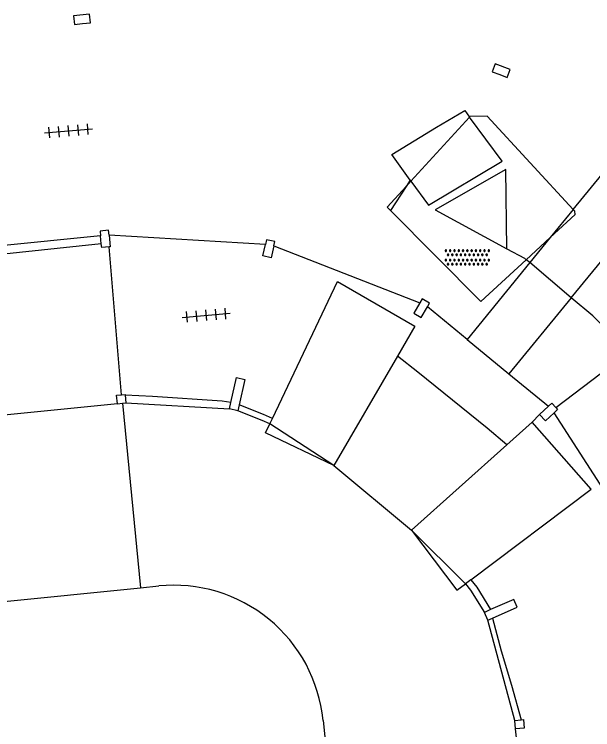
# Model space of a CAD drawing. Extents: x 131000 to 133013, y 393000 to 396501.
# Drawn here: x 132801.18 to 132828.14, y 394966.7 to 395000.05 of the extents above; entities that cross this region are included whole.
import ezdxf

# ---------------------------------------------------------------- set-up
doc = ezdxf.new("R2010")
doc.units = 0
for name, color, linetype in [('gg-afsc-hekwerk', 7, 'Continuous'), ('gg-bbg-luifel en loopbrug', 7, 'Continuous'), ('gg-bbg-overig bouwwerk', 7, 'Continuous'), ('gg-bbg-pilaar overkapping', 7, 'Continuous'), ('gg-knt-verharding', 7, 'Continuous'), ('gg-kwrk-betonelement', 7, 'Continuous'), ('gt-symb-kolk', 7, 'Continuous'), ('gt-symb-overige verharding', 7, 'Continuous'), ('gt-symb-tegel verharding', 7, 'Continuous')]:
    doc.layers.add(name, color=color, linetype=linetype)

# ---------------------------------------------------------------- blocks, each defined once
blk = doc.blocks.new('gt0-TEG1')
at = {"layer": 'gt-symb-tegel verharding'}
for p, q in [((-1.125, 0), (1.125, 0)), ((-0.9, -0.25), (-0.9, 0.25)), ((-0.45, -0.25), (-0.45, 0.25)), ((0, -0.25), (0, 0.25)), ((0.45, -0.25), (0.45, 0.25)), ((0.9, -0.25), (0.9, 0.25))]:
    blk.add_line(p, q, dxfattribs=at)
blk = doc.blocks.new('gt0-KOLK')
at = {"layer": 'gt-symb-kolk'}
blk.add_lwpolyline([(0, 0), (0.375, 0), (0.375, 0.4), (-0.375, 0.4), (-0.375, 0), (0, 0)], dxfattribs=at)
blk = doc.blocks.new('gt0-OVH')
at = {"layer": 'gt-symb-overige verharding'}
for points in [[(-0.972, 0.298), (-0.967, 0.308), (-0.965, 0.319), (-0.966, 0.33), (-0.971, 0.34), (-0.978, 0.348), (-0.988, 0.353), (-0.999, 0.355), (-1.01, 0.354), (-1.02, 0.349), (-1.028, 0.342), (-1.033, 0.332), (-1.035, 0.321), (-1.034, 0.31), (-1.029, 0.3), (-1.022, 0.292), (-1.012, 0.287), (-1.001, 0.285), (-0.99, 0.286), (-0.98, 0.291)], [(-0.772, 0.298), (-0.767, 0.308), (-0.765, 0.319), (-0.766, 0.33), (-0.771, 0.34), (-0.778, 0.348), (-0.788, 0.353), (-0.799, 0.355), (-0.81, 0.354), (-0.82, 0.349), (-0.828, 0.342), (-0.833, 0.332), (-0.835, 0.321), (-0.834, 0.31), (-0.829, 0.3), (-0.822, 0.292), (-0.812, 0.287), (-0.801, 0.285), (-0.79, 0.286), (-0.78, 0.291)], [(-0.572, 0.298), (-0.567, 0.308), (-0.565, 0.319), (-0.566, 0.33), (-0.571, 0.34), (-0.578, 0.348), (-0.588, 0.353), (-0.599, 0.355), (-0.61, 0.354), (-0.62, 0.349), (-0.628, 0.342), (-0.633, 0.332), (-0.635, 0.321), (-0.634, 0.31), (-0.629, 0.3), (-0.622, 0.292), (-0.612, 0.287), (-0.601, 0.285), (-0.59, 0.286), (-0.58, 0.291)], [(-0.372, 0.298), (-0.367, 0.308), (-0.365, 0.319), (-0.366, 0.33), (-0.371, 0.34), (-0.378, 0.348), (-0.388, 0.353), (-0.399, 0.355), (-0.41, 0.354), (-0.42, 0.349), (-0.428, 0.342), (-0.433, 0.332), (-0.435, 0.321), (-0.434, 0.31), (-0.429, 0.3), (-0.422, 0.292), (-0.412, 0.287), (-0.401, 0.285), (-0.39, 0.286), (-0.38, 0.291)], [(-0.172, 0.298), (-0.167, 0.308), (-0.165, 0.319), (-0.166, 0.33), (-0.171, 0.34), (-0.178, 0.348), (-0.188, 0.353), (-0.199, 0.355), (-0.21, 0.354), (-0.22, 0.349), (-0.228, 0.342), (-0.233, 0.332), (-0.235, 0.321), (-0.234, 0.31), (-0.229, 0.3), (-0.222, 0.292), (-0.212, 0.287), (-0.201, 0.285), (-0.19, 0.286), (-0.18, 0.291)], [(0.028, 0.298), (0.033, 0.308), (0.035, 0.319), (0.034, 0.33), (0.029, 0.34), (0.022, 0.348), (0.012, 0.353), (0.001, 0.355), (-0.01, 0.354), (-0.02, 0.349), (-0.028, 0.342), (-0.033, 0.332), (-0.035, 0.321), (-0.034, 0.31), (-0.029, 0.3), (-0.022, 0.292), (-0.012, 0.287), (-0.001, 0.285), (0.01, 0.286), (0.02, 0.291)], [(0.228, 0.298), (0.233, 0.308), (0.235, 0.319), (0.234, 0.33), (0.229, 0.34), (0.222, 0.348), (0.212, 0.353), (0.201, 0.355), (0.19, 0.354), (0.18, 0.349), (0.172, 0.342), (0.167, 0.332), (0.165, 0.321), (0.166, 0.31), (0.171, 0.3), (0.178, 0.292), (0.188, 0.287), (0.199, 0.285), (0.21, 0.286), (0.22, 0.291)], [(0.428, 0.298), (0.433, 0.308), (0.435, 0.319), (0.434, 0.33), (0.429, 0.34), (0.422, 0.348), (0.412, 0.353), (0.401, 0.355), (0.39, 0.354), (0.38, 0.349), (0.372, 0.342), (0.367, 0.332), (0.365, 0.321), (0.366, 0.31), (0.371, 0.3), (0.378, 0.292), (0.388, 0.287), (0.399, 0.285), (0.41, 0.286), (0.42, 0.291)], [(0.628, 0.298), (0.633, 0.308), (0.635, 0.319), (0.634, 0.33), (0.629, 0.34), (0.622, 0.348), (0.612, 0.353), (0.601, 0.355), (0.59, 0.354), (0.58, 0.349), (0.572, 0.342), (0.567, 0.332), (0.565, 0.321), (0.566, 0.31), (0.571, 0.3), (0.578, 0.292), (0.588, 0.287), (0.599, 0.285), (0.61, 0.286), (0.62, 0.291)], [(0.828, 0.298), (0.833, 0.308), (0.835, 0.319), (0.834, 0.33), (0.829, 0.34), (0.822, 0.348), (0.812, 0.353), (0.801, 0.355), (0.79, 0.354), (0.78, 0.349), (0.772, 0.342), (0.767, 0.332), (0.765, 0.321), (0.766, 0.31), (0.771, 0.3), (0.778, 0.292), (0.788, 0.287), (0.799, 0.285), (0.81, 0.286), (0.82, 0.291)], [(1.028, 0.298), (1.033, 0.308), (1.035, 0.319), (1.034, 0.33), (1.029, 0.34), (1.022, 0.348), (1.012, 0.353), (1.001, 0.355), (0.99, 0.354), (0.98, 0.349), (0.972, 0.342), (0.967, 0.332), (0.965, 0.321), (0.966, 0.31), (0.971, 0.3), (0.978, 0.292), (0.988, 0.287), (0.999, 0.285), (1.01, 0.286), (1.02, 0.291)], [(-0.872, 0.106), (-0.867, 0.116), (-0.865, 0.126), (-0.866, 0.137), (-0.871, 0.147), (-0.878, 0.156), (-0.888, 0.161), (-0.899, 0.163), (-0.91, 0.162), (-0.92, 0.157), (-0.928, 0.15), (-0.933, 0.14), (-0.935, 0.129), (-0.934, 0.118), (-0.929, 0.108), (-0.922, 0.1), (-0.912, 0.095), (-0.901, 0.092), (-0.89, 0.094), (-0.88, 0.098)], [(-0.672, 0.106), (-0.667, 0.116), (-0.665, 0.126), (-0.666, 0.137), (-0.671, 0.147), (-0.678, 0.156), (-0.688, 0.161), (-0.699, 0.163), (-0.71, 0.162), (-0.72, 0.157), (-0.728, 0.15), (-0.733, 0.14), (-0.735, 0.129), (-0.734, 0.118), (-0.729, 0.108), (-0.722, 0.1), (-0.712, 0.095), (-0.701, 0.092), (-0.69, 0.094), (-0.68, 0.098)], [(-0.472, 0.106), (-0.467, 0.116), (-0.465, 0.126), (-0.466, 0.137), (-0.471, 0.147), (-0.478, 0.156), (-0.488, 0.161), (-0.499, 0.163), (-0.51, 0.162), (-0.52, 0.157), (-0.528, 0.15), (-0.533, 0.14), (-0.535, 0.129), (-0.534, 0.118), (-0.529, 0.108), (-0.522, 0.1), (-0.512, 0.095), (-0.501, 0.092), (-0.49, 0.094), (-0.48, 0.098)], [(-0.272, 0.106), (-0.267, 0.116), (-0.265, 0.126), (-0.266, 0.137), (-0.271, 0.147), (-0.278, 0.156), (-0.288, 0.161), (-0.299, 0.163), (-0.31, 0.162), (-0.32, 0.157), (-0.328, 0.15), (-0.333, 0.14), (-0.335, 0.129), (-0.334, 0.118), (-0.329, 0.108), (-0.322, 0.1), (-0.312, 0.095), (-0.301, 0.092), (-0.29, 0.094), (-0.28, 0.098)], [(-0.072, 0.106), (-0.067, 0.116), (-0.065, 0.126), (-0.066, 0.137), (-0.071, 0.147), (-0.078, 0.156), (-0.088, 0.161), (-0.099, 0.163), (-0.11, 0.162), (-0.12, 0.157), (-0.128, 0.15), (-0.133, 0.14), (-0.135, 0.129), (-0.134, 0.118), (-0.129, 0.108), (-0.122, 0.1), (-0.112, 0.095), (-0.101, 0.092), (-0.09, 0.094), (-0.08, 0.098)], [(0.128, 0.106), (0.133, 0.116), (0.135, 0.126), (0.134, 0.137), (0.129, 0.147), (0.122, 0.156), (0.112, 0.161), (0.101, 0.163), (0.09, 0.162), (0.08, 0.157), (0.072, 0.15), (0.067, 0.14), (0.065, 0.129), (0.066, 0.118), (0.071, 0.108), (0.078, 0.1), (0.088, 0.095), (0.099, 0.092), (0.11, 0.094), (0.12, 0.098)], [(0.328, 0.106), (0.333, 0.116), (0.335, 0.126), (0.334, 0.137), (0.329, 0.147), (0.322, 0.156), (0.312, 0.161), (0.301, 0.163), (0.29, 0.162), (0.28, 0.157), (0.272, 0.15), (0.267, 0.14), (0.265, 0.129), (0.266, 0.118), (0.271, 0.108), (0.278, 0.1), (0.288, 0.095), (0.299, 0.092), (0.31, 0.094), (0.32, 0.098)], [(0.528, 0.106), (0.533, 0.116), (0.535, 0.126), (0.534, 0.137), (0.529, 0.147), (0.522, 0.156), (0.512, 0.161), (0.501, 0.163), (0.49, 0.162), (0.48, 0.157), (0.472, 0.15), (0.467, 0.14), (0.465, 0.129), (0.466, 0.118), (0.471, 0.108), (0.478, 0.1), (0.488, 0.095), (0.499, 0.092), (0.51, 0.094), (0.52, 0.098)], [(0.728, 0.106), (0.733, 0.116), (0.735, 0.126), (0.734, 0.137), (0.729, 0.147), (0.722, 0.156), (0.712, 0.161), (0.701, 0.163), (0.69, 0.162), (0.68, 0.157), (0.672, 0.15), (0.667, 0.14), (0.665, 0.129), (0.666, 0.118), (0.671, 0.108), (0.678, 0.1), (0.688, 0.095), (0.699, 0.092), (0.71, 0.094), (0.72, 0.098)], [(0.928, 0.106), (0.933, 0.116), (0.935, 0.126), (0.934, 0.137), (0.929, 0.147), (0.922, 0.156), (0.912, 0.161), (0.901, 0.163), (0.89, 0.162), (0.88, 0.157), (0.872, 0.15), (0.867, 0.14), (0.865, 0.129), (0.866, 0.118), (0.871, 0.108), (0.878, 0.1), (0.888, 0.095), (0.899, 0.092), (0.91, 0.094), (0.92, 0.098)], [(-0.972, -0.142), (-0.967, -0.132), (-0.965, -0.121), (-0.966, -0.11), (-0.971, -0.1), (-0.978, -0.092), (-0.988, -0.087), (-0.999, -0.085), (-1.01, -0.086), (-1.02, -0.091), (-1.028, -0.098), (-1.033, -0.108), (-1.035, -0.119), (-1.034, -0.13), (-1.029, -0.14), (-1.022, -0.148), (-1.012, -0.153), (-1.001, -0.155), (-0.99, -0.154), (-0.98, -0.149)], [(-0.872, -0.334), (-0.867, -0.324), (-0.865, -0.314), (-0.866, -0.303), (-0.871, -0.293), (-0.878, -0.284), (-0.888, -0.279), (-0.899, -0.277), (-0.91, -0.278), (-0.92, -0.283), (-0.928, -0.29), (-0.933, -0.3), (-0.935, -0.311), (-0.934, -0.322), (-0.929, -0.332), (-0.922, -0.34), (-0.912, -0.345), (-0.901, -0.348), (-0.89, -0.346), (-0.88, -0.342)], [(-0.772, -0.142), (-0.767, -0.132), (-0.765, -0.121), (-0.766, -0.11), (-0.771, -0.1), (-0.778, -0.092), (-0.788, -0.087), (-0.799, -0.085), (-0.81, -0.086), (-0.82, -0.091), (-0.828, -0.098), (-0.833, -0.108), (-0.835, -0.119), (-0.834, -0.13), (-0.829, -0.14), (-0.822, -0.148), (-0.812, -0.153), (-0.801, -0.155), (-0.79, -0.154), (-0.78, -0.149)], [(-0.672, -0.334), (-0.667, -0.324), (-0.665, -0.314), (-0.666, -0.303), (-0.671, -0.293), (-0.678, -0.284), (-0.688, -0.279), (-0.699, -0.277), (-0.71, -0.278), (-0.72, -0.283), (-0.728, -0.29), (-0.733, -0.3), (-0.735, -0.311), (-0.734, -0.322), (-0.729, -0.332), (-0.722, -0.34), (-0.712, -0.345), (-0.701, -0.348), (-0.69, -0.346), (-0.68, -0.342)], [(-0.572, -0.142), (-0.567, -0.132), (-0.565, -0.121), (-0.566, -0.11), (-0.571, -0.1), (-0.578, -0.092), (-0.588, -0.087), (-0.599, -0.085), (-0.61, -0.086), (-0.62, -0.091), (-0.628, -0.098), (-0.633, -0.108), (-0.635, -0.119), (-0.634, -0.13), (-0.629, -0.14), (-0.622, -0.148), (-0.612, -0.153), (-0.601, -0.155), (-0.59, -0.154), (-0.58, -0.149)], [(-0.472, -0.334), (-0.467, -0.324), (-0.465, -0.314), (-0.466, -0.303), (-0.471, -0.293), (-0.478, -0.284), (-0.488, -0.279), (-0.499, -0.277), (-0.51, -0.278), (-0.52, -0.283), (-0.528, -0.29), (-0.533, -0.3), (-0.535, -0.311), (-0.534, -0.322), (-0.529, -0.332), (-0.522, -0.34), (-0.512, -0.345), (-0.501, -0.348), (-0.49, -0.346), (-0.48, -0.342)], [(-0.372, -0.142), (-0.367, -0.132), (-0.365, -0.121), (-0.366, -0.11), (-0.371, -0.1), (-0.378, -0.092), (-0.388, -0.087), (-0.399, -0.085), (-0.41, -0.086), (-0.42, -0.091), (-0.428, -0.098), (-0.433, -0.108), (-0.435, -0.119), (-0.434, -0.13), (-0.429, -0.14), (-0.422, -0.148), (-0.412, -0.153), (-0.401, -0.155), (-0.39, -0.154), (-0.38, -0.149)], [(-0.272, -0.334), (-0.267, -0.324), (-0.265, -0.314), (-0.266, -0.303), (-0.271, -0.293), (-0.278, -0.284), (-0.288, -0.279), (-0.299, -0.277), (-0.31, -0.278), (-0.32, -0.283), (-0.328, -0.29), (-0.333, -0.3), (-0.335, -0.311), (-0.334, -0.322), (-0.329, -0.332), (-0.322, -0.34), (-0.312, -0.345), (-0.301, -0.348), (-0.29, -0.346), (-0.28, -0.342)], [(-0.172, -0.142), (-0.167, -0.132), (-0.165, -0.121), (-0.166, -0.11), (-0.171, -0.1), (-0.178, -0.092), (-0.188, -0.087), (-0.199, -0.085), (-0.21, -0.086), (-0.22, -0.091), (-0.228, -0.098), (-0.233, -0.108), (-0.235, -0.119), (-0.234, -0.13), (-0.229, -0.14), (-0.222, -0.148), (-0.212, -0.153), (-0.201, -0.155), (-0.19, -0.154), (-0.18, -0.149)], [(-0.072, -0.334), (-0.067, -0.324), (-0.065, -0.314), (-0.066, -0.303), (-0.071, -0.293), (-0.078, -0.284), (-0.088, -0.279), (-0.099, -0.277), (-0.11, -0.278), (-0.12, -0.283), (-0.128, -0.29), (-0.133, -0.3), (-0.135, -0.311), (-0.134, -0.322), (-0.129, -0.332), (-0.122, -0.34), (-0.112, -0.345), (-0.101, -0.348), (-0.09, -0.346), (-0.08, -0.342)], [(0.028, -0.142), (0.033, -0.132), (0.035, -0.121), (0.034, -0.11), (0.029, -0.1), (0.022, -0.092), (0.012, -0.087), (0.001, -0.085), (-0.01, -0.086), (-0.02, -0.091), (-0.028, -0.098), (-0.033, -0.108), (-0.035, -0.119), (-0.034, -0.13), (-0.029, -0.14), (-0.022, -0.148), (-0.012, -0.153), (-0.001, -0.155), (0.01, -0.154), (0.02, -0.149)], [(0.128, -0.334), (0.133, -0.324), (0.135, -0.314), (0.134, -0.303), (0.129, -0.293), (0.122, -0.284), (0.112, -0.279), (0.101, -0.277), (0.09, -0.278), (0.08, -0.283), (0.072, -0.29), (0.067, -0.3), (0.065, -0.311), (0.066, -0.322), (0.071, -0.332), (0.078, -0.34), (0.088, -0.345), (0.099, -0.348), (0.11, -0.346), (0.12, -0.342)], [(0.228, -0.142), (0.233, -0.132), (0.235, -0.121), (0.234, -0.11), (0.229, -0.1), (0.222, -0.092), (0.212, -0.087), (0.201, -0.085), (0.19, -0.086), (0.18, -0.091), (0.172, -0.098), (0.167, -0.108), (0.165, -0.119), (0.166, -0.13), (0.171, -0.14), (0.178, -0.148), (0.188, -0.153), (0.199, -0.155), (0.21, -0.154), (0.22, -0.149)], [(0.328, -0.334), (0.333, -0.324), (0.335, -0.314), (0.334, -0.303), (0.329, -0.293), (0.322, -0.284), (0.312, -0.279), (0.301, -0.277), (0.29, -0.278), (0.28, -0.283), (0.272, -0.29), (0.267, -0.3), (0.265, -0.311), (0.266, -0.322), (0.271, -0.332), (0.278, -0.34), (0.288, -0.345), (0.299, -0.348), (0.31, -0.346), (0.32, -0.342)], [(0.428, -0.142), (0.433, -0.132), (0.435, -0.121), (0.434, -0.11), (0.429, -0.1), (0.422, -0.092), (0.412, -0.087), (0.401, -0.085), (0.39, -0.086), (0.38, -0.091), (0.372, -0.098), (0.367, -0.108), (0.365, -0.119), (0.366, -0.13), (0.371, -0.14), (0.378, -0.148), (0.388, -0.153), (0.399, -0.155), (0.41, -0.154), (0.42, -0.149)], [(0.528, -0.334), (0.533, -0.324), (0.535, -0.314), (0.534, -0.303), (0.529, -0.293), (0.522, -0.284), (0.512, -0.279), (0.501, -0.277), (0.49, -0.278), (0.48, -0.283), (0.472, -0.29), (0.467, -0.3), (0.465, -0.311), (0.466, -0.322), (0.471, -0.332), (0.478, -0.34), (0.488, -0.345), (0.499, -0.348), (0.51, -0.346), (0.52, -0.342)], [(0.628, -0.142), (0.633, -0.132), (0.635, -0.121), (0.634, -0.11), (0.629, -0.1), (0.622, -0.092), (0.612, -0.087), (0.601, -0.085), (0.59, -0.086), (0.58, -0.091), (0.572, -0.098), (0.567, -0.108), (0.565, -0.119), (0.566, -0.13), (0.571, -0.14), (0.578, -0.148), (0.588, -0.153), (0.599, -0.155), (0.61, -0.154), (0.62, -0.149)], [(0.728, -0.334), (0.733, -0.324), (0.735, -0.314), (0.734, -0.303), (0.729, -0.293), (0.722, -0.284), (0.712, -0.279), (0.701, -0.277), (0.69, -0.278), (0.68, -0.283), (0.672, -0.29), (0.667, -0.3), (0.665, -0.311), (0.666, -0.322), (0.671, -0.332), (0.678, -0.34), (0.688, -0.345), (0.699, -0.348), (0.71, -0.346), (0.72, -0.342)], [(0.828, -0.142), (0.833, -0.132), (0.835, -0.121), (0.834, -0.11), (0.829, -0.1), (0.822, -0.092), (0.812, -0.087), (0.801, -0.085), (0.79, -0.086), (0.78, -0.091), (0.772, -0.098), (0.767, -0.108), (0.765, -0.119), (0.766, -0.13), (0.771, -0.14), (0.778, -0.148), (0.788, -0.153), (0.799, -0.155), (0.81, -0.154), (0.82, -0.149)], [(0.928, -0.334), (0.933, -0.324), (0.935, -0.314), (0.934, -0.303), (0.929, -0.293), (0.922, -0.284), (0.912, -0.279), (0.901, -0.277), (0.89, -0.278), (0.88, -0.283), (0.872, -0.29), (0.867, -0.3), (0.865, -0.311), (0.866, -0.322), (0.871, -0.332), (0.878, -0.34), (0.888, -0.345), (0.899, -0.348), (0.91, -0.346), (0.92, -0.342)], [(1.028, -0.142), (1.033, -0.132), (1.035, -0.121), (1.034, -0.11), (1.029, -0.1), (1.022, -0.092), (1.012, -0.087), (1.001, -0.085), (0.99, -0.086), (0.98, -0.091), (0.972, -0.098), (0.967, -0.108), (0.965, -0.119), (0.966, -0.13), (0.971, -0.14), (0.978, -0.148), (0.988, -0.153), (0.999, -0.155), (1.01, -0.154), (1.02, -0.149)]]:
    blk.add_lwpolyline(points, close=True, dxfattribs=at)

msp = doc.modelspace()

# ---------------------------------------------------------------- linework, layer by layer
at = {"layer": 'gg-afsc-hekwerk'}
for p, q in [((132819.63, 394992.316), (132819.444, 394992.027)), ((132819.63, 394992.316), (132819.665, 394992.269)), ((132819.444, 394992.027), (132818.725, 394990.911)), ((132825.213, 394988.474), (132825.05, 394988.612)), ((132827.148, 394986.837), (132825.213, 394988.474)), ((132826.42, 394981.719), (132829.841, 394984.316)), ((132806.223, 394981.916), (132807.067, 394973.314)), ((132825.328, 394981.033), (132825.67, 394981.4))]:
    msp.add_line(p, q, dxfattribs=at)
for points in [[(132819.63, 394992.316), (132818.778, 394993.523), (132820.862, 394994.798), (132822.18, 394995.567), (132822.404, 394995.265)], [(132819.665, 394992.269), (132820.494, 394991.152), (132823.926, 394993.213), (132822.404, 394995.265)], [(132824.14, 394989.12), (132824.965, 394988.684), (132825.05, 394988.612)], [(132829.841, 394984.316), (132828.148, 394985.991), (132827.148, 394986.837)], [(132824.143, 394979.982), (132823.233, 394980.755), (132819.997, 394983.374), (132819.047, 394984.116)], [(132811.283, 394981.956), (132810.868, 394982.013), (132807.622, 394982.24), (132806.351, 394982.287)], [(132813.212, 394981.21), (132812.805, 394981.39), (132811.668, 394981.843)], [(132822.462, 394973.68), (132822.74, 394973.336), (132823.387, 394972.294)], [(132823.481, 394971.898), (132823.882, 394970.372), (132824.362, 394968.767), (132824.816, 394967.16)]]:
    msp.add_lwpolyline(points, dxfattribs=at)
at = {"layer": 'gg-bbg-luifel en loopbrug'}
for p, q in [((132827.241, 394990.96), (132832.58, 394997.507)), ((132827.148, 394986.837), (132834.562, 394995.886)), ((132827.241, 394990.96), (132826.167, 394989.644)), ((132805.201, 394989.729), (132796.891, 394988.889)), ((132812.887, 394989.325), (132805.6, 394989.763)), ((132826.167, 394989.644), (132825.213, 394988.474)), ((132813.28, 394989.252), (132820.085, 394986.599)), ((132825.213, 394988.474), (132822.291, 394984.891)), ((132827.148, 394986.837), (132824.242, 394983.291)), ((132822.291, 394984.891), (132820.439, 394986.41)), ((132822.291, 394984.891), (132824.242, 394983.291)), ((132824.242, 394983.291), (132826.089, 394981.777)), ((132805.988, 394981.892), (132797.682, 394981.061)), ((132805.988, 394981.892), (132806.223, 394981.916)), ((132806.223, 394981.916), (132806.386, 394981.932)), ((132806.386, 394981.932), (132811.216, 394981.651)), ((132811.607, 394981.566), (132811.216, 394981.651)), ((132830.296, 394975.327), (132826.354, 394981.478)), ((132816.078, 394979.017), (132813.093, 394980.959)), ((132816.078, 394979.017), (132819.699, 394976.006)), ((132819.699, 394976.006), (132822.215, 394973.494)), ((132763.713, 394968.977), (132807.067, 394973.314)), ((132807.067, 394973.314), (132807.916, 394973.399)), ((132823.256, 394971.799), (132823.094, 394972.165)), ((132824.514, 394967.131), (132823.256, 394971.799)), ((132815.578, 394967.131), (132827.007, 394852.88)), ((132824.551, 394966.733), (132824.514, 394967.131)), ((132825.381, 394958.449), (132824.551, 394966.733))]:
    msp.add_line(p, q, dxfattribs=at)
for points in [[(132805.6, 394989.763), (132805.578, 394989.983), (132805.18, 394989.943), (132805.201, 394989.729)], [(132813.28, 394989.252), (132813.325, 394989.458), (132812.934, 394989.542), (132812.887, 394989.325)], [(132820.439, 394986.41), (132820.542, 394986.588), (132820.195, 394986.788), (132820.085, 394986.599)], [(132826.089, 394981.777), (132826.243, 394981.915), (132826.42, 394981.719)], [(132813.093, 394980.959), (132812.744, 394981.113), (132811.607, 394981.566)], [(132826.42, 394981.719), (132826.511, 394981.619), (132826.354, 394981.478)], [(132822.215, 394973.494), (132822.447, 394973.207), (132823.094, 394972.165)]]:
    msp.add_lwpolyline(points, dxfattribs=at)
msp.add_arc((132808.613, 394966.434), 7, 5.7142, 95.7151, dxfattribs=at)
at = {"layer": 'gg-bbg-overig bouwwerk'}
for p, q in [((132819.047, 394984.116), (132816.078, 394979.017)), ((132813.093, 394980.959), (132813.212, 394981.21)), ((132825.328, 394981.033), (132824.143, 394979.982)), ((132819.699, 394976.006), (132824.143, 394979.982)), ((132822.462, 394973.68), (132822.215, 394973.494))]:
    msp.add_line(p, q, dxfattribs=at)
for points in [[(132813.212, 394981.21), (132816.253, 394987.595), (132819.856, 394985.513), (132819.047, 394984.116)], [(132816.078, 394979.017), (132812.891, 394980.535), (132813.093, 394980.959)], [(132822.462, 394973.68), (132828.081, 394977.916), (132825.328, 394981.033)], [(132819.699, 394976.006), (132821.818, 394973.195), (132822.215, 394973.494)]]:
    msp.add_lwpolyline(points, dxfattribs=at)
at = {"layer": 'gg-bbg-pilaar overkapping'}
for p, q in [((132805.239, 394989.344), (132805.201, 394989.729)), ((132806.351, 394982.287), (132806.386, 394981.932)), ((132811.216, 394981.651), (132811.283, 394981.956)), ((132811.668, 394981.843), (132811.607, 394981.566)), ((132826.089, 394981.777), (132825.67, 394981.4)), ((132823.387, 394972.294), (132823.094, 394972.165)), ((132823.256, 394971.799), (132823.481, 394971.898)), ((132824.514, 394967.131), (132824.816, 394967.16))]:
    msp.add_line(p, q, dxfattribs=at)
for points in [[(132805.6, 394989.763), (132805.654, 394989.218), (132805.609, 394989.213)], [(132805.609, 394989.213), (132805.256, 394989.177), (132805.239, 394989.344)], [(132813.28, 394989.252), (132813.162, 394988.705), (132812.771, 394988.789), (132812.887, 394989.325)], [(132820.085, 394986.599), (132819.808, 394986.123), (132820.156, 394985.923), (132820.439, 394986.41)], [(132811.283, 394981.956), (132811.538, 394983.116), (132811.93, 394983.031), (132811.668, 394981.843)], [(132805.988, 394981.892), (132805.949, 394982.291), (132806.185, 394982.314)], [(132806.185, 394982.314), (132806.347, 394982.33), (132806.351, 394982.287)], [(132825.67, 394981.4), (132825.939, 394981.104), (132826.354, 394981.478)], [(132823.481, 394971.898), (132824.628, 394972.405), (132824.467, 394972.771), (132823.387, 394972.294)], [(132824.816, 394967.16), (132824.912, 394967.169), (132824.949, 394966.771), (132824.551, 394966.733)]]:
    msp.add_lwpolyline(points, dxfattribs=at)
at = {"layer": 'gg-knt-verharding'}
for p, q in [((132819.665, 394992.269), (132822.404, 394995.265)), ((132819.444, 394992.027), (132819.665, 394992.269)), ((132825.05, 394988.612), (132826.167, 394989.644)), ((132805.239, 394989.344), (132796.933, 394988.476)), ((132806.185, 394982.314), (132805.609, 394989.213))]:
    msp.add_line(p, q, dxfattribs=at)
for points in [[(132827.241, 394990.96), (132823.223, 394995.309), (132822.42, 394995.282), (132822.404, 394995.265)], [(132819.444, 394992.027), (132818.568, 394991.069), (132818.725, 394990.911)], [(132818.725, 394990.911), (132822.936, 394986.66), (132825.05, 394988.612)], [(132826.167, 394989.644), (132827.324, 394990.712), (132827.317, 394990.877), (132827.241, 394990.96)]]:
    msp.add_lwpolyline(points, dxfattribs=at)
at = {"layer": 'gg-kwrk-betonelement'}
msp.add_line((132820.8, 394990.93), (132824.14, 394989.12), dxfattribs=at)
msp.add_lwpolyline([(132824.14, 394989.12), (132824.09, 394992.82), (132820.8, 394990.93)], dxfattribs=at)

# ---------------------------------------------------------------- block references
at = {"layer": 'gt-symb-kolk'}
for p, rotation in [((132804.356, 394999.619), 5.739098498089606), ((132823.81, 394997.245), -20.864661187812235)]:
    msp.add_blockref('gt0-KOLK', p, dxfattribs=dict(at, rotation=rotation))
at = {"layer": 'gt-symb-overige verharding'}
msp.add_blockref('gt0-OVH', (132822.302, 394988.713), dxfattribs=at)
at = {"layer": 'gt-symb-tegel verharding'}
for p, rotation in [((132803.715, 394994.618), 4.93498592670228), ((132810.132, 394986.018), 4.934985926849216)]:
    msp.add_blockref('gt0-TEG1', p, dxfattribs=dict(at, rotation=rotation))

doc.saveas('drawing.dxf')
